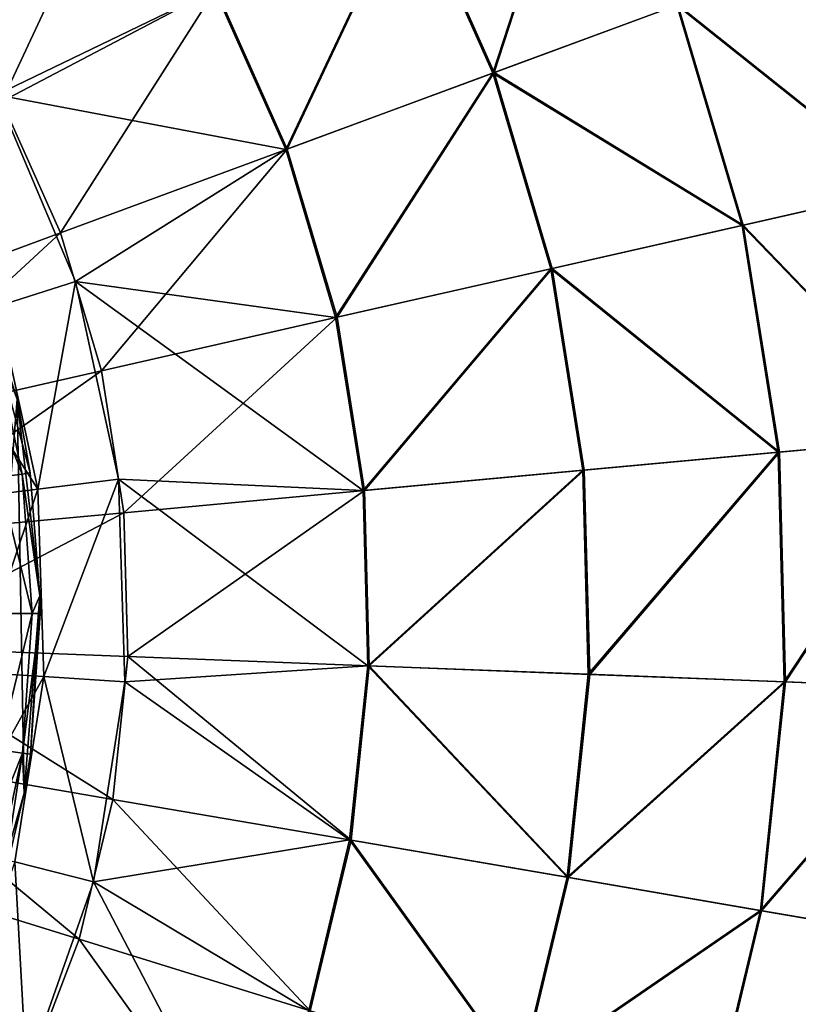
# Model space of a CAD drawing. Header units: millimetres. Extents: x 64 to 3333, y 103 to 3347.
# Tile 509 of 519: x 3306 to 3322, y 2256 to 2277. Entities that reach past the tile are written whole.
import ezdxf

# ---------------------------------------------------------------- set-up
doc = ezdxf.new("R2010")
doc.units = ezdxf.units.MM
doc.header["$LTSCALE"] = 25.4
doc.layers.get('0').update_dxf_attribs({"true_color": 0xff5454})

# ---------------------------------------------------------------- blocks, each defined once
blk = doc.blocks.new('SPIDER-6785-9743.STL')
at = {"color": 0}
mesh = blk.add_polyface(dxfattribs=at)
corners = [(3264.3, 2268.423, 114.71), (3264.446, 2260.133, 114.71), (3263.965, 2264.271, 114.71), (3265.438, 2272.43, 114.71), (3265.726, 2256.169, 114.71), (3267.336, 2276.138, 114.71), (3267.754, 2252.531, 114.71), (3269.922, 2279.405, 114.71), (3270.454, 2249.358, 114.71), (3273.094, 2282.104, 114.71), (3273.72, 2246.772, 114.71), (3276.733, 2284.133, 114.71), (3277.428, 2244.874, 114.71), (3280.697, 2285.412, 114.71), (3281.436, 2243.736, 114.71), (3284.835, 2285.894, 114.71), (3285.588, 2243.401, 114.71), (3288.987, 2285.559, 114.71), (3289.726, 2243.882, 114.71), (3292.994, 2284.421, 114.71), (3293.69, 2245.162, 114.71), (3296.702, 2282.522, 114.71), (3297.328, 2247.19, 114.71), (3299.969, 2279.937, 114.71), (3300.501, 2249.89, 114.71), (3302.668, 2276.764, 114.71), (3303.086, 2253.156, 114.71), (3304.697, 2273.126, 114.71), (3304.985, 2256.864, 114.71), (3305.976, 2269.162, 114.71), (3306.123, 2260.872, 114.71), (3306.458, 2265.024, 114.71)]
mesh.append_faces([[corners[k] for k in face] for face in [(0, 1, 2), (30, 29, 31)]], dxfattribs={"vtx0": -1, "color": 0})
mesh.append_faces([[corners[k] for k in face] for face in [(1, 3, 4), (4, 5, 6), (6, 7, 8), (8, 9, 10), (10, 11, 12), (12, 13, 14), (14, 15, 16), (16, 17, 18), (18, 19, 20), (20, 21, 22), (22, 23, 24), (24, 25, 26), (26, 27, 28), (28, 29, 30)]], dxfattribs={"vtx0": -1, "vtx1": -1, "color": 0})
mesh.append_faces([[corners[k] for k in face] for face in [(1, 0, 3), (4, 3, 5), (6, 5, 7), (8, 7, 9), (10, 9, 11), (12, 11, 13), (14, 13, 15), (16, 15, 17), (18, 17, 19), (20, 19, 21), (22, 21, 23), (24, 23, 25), (26, 25, 27), (28, 27, 29)]], dxfattribs={"vtx0": -1, "vtx2": -1, "color": 0})
at = {"color": 7, "true_color": 0xffffff}
mesh = blk.add_polyface(dxfattribs=at)
corners = [(3315.986, 2276.016, 96.858), (3317.89, 2281.859, 92.469), (3314.239, 2279.936, 96.858), (3319.857, 2277.446, 92.469)]
mesh.append_faces([[corners[k] for k in face] for face in [(0, 1, 2), (1, 0, 3)]], dxfattribs={"vtx0": -1, "color": 7})
mesh = blk.add_polyface(dxfattribs=at)
corners = [(3317.912, 2281.871, 31.316), (3316.013, 2276.026, 26.924), (3314.264, 2279.949, 26.924), (3319.881, 2277.455, 31.316)]
mesh.append_faces([[corners[k] for k in face] for face in [(0, 1, 2), (1, 0, 3)]], dxfattribs={"vtx0": -1, "color": 7})
mesh = blk.add_polyface(dxfattribs=at)
corners = [(3308.23, 2280.93, 23.083), (3305.658, 2275.417, 19.854), (3304.078, 2277.993, 19.854), (3310.158, 2277.787, 23.083)]
mesh.append_faces([[corners[k] for k in face] for face in [(0, 1, 2), (1, 0, 3)]], dxfattribs={"vtx0": -1, "color": 7})
mesh = blk.add_polyface(dxfattribs=at)
corners = [(3311.629, 2274.407, 100.694), (3314.239, 2279.936, 96.858), (3310.13, 2277.771, 100.694), (3315.986, 2276.016, 96.858)]
mesh.append_faces([[corners[k] for k in face] for face in [(0, 1, 2), (1, 0, 3)]], dxfattribs={"vtx0": -1, "color": 7})
mesh = blk.add_polyface(dxfattribs=at)
corners = [(3314.264, 2279.949, 26.924), (3311.66, 2274.418, 23.083), (3310.158, 2277.787, 23.083), (3316.013, 2276.026, 26.924)]
mesh.append_faces([[corners[k] for k in face] for face in [(0, 1, 2), (1, 0, 3)]], dxfattribs={"vtx0": -1, "color": 7})
mesh = blk.add_polyface(dxfattribs=at)
corners = [(3310.13, 2277.771, 100.694), (3303.193, 2279.107, 103.919), (3305.544, 2275.557, 103.919)]
mesh.append_faces([[corners[k] for k in face] for face in [(0, 1, 2)]], dxfattribs={"color": 7})
mesh = blk.add_polyface(dxfattribs=at)
corners = [(3324.687, 2273.598, 87.597), (3319.857, 2277.446, 92.469), (3321.231, 2272.814, 92.469), (3323.181, 2278.674, 87.597)]
mesh.append_faces([[corners[k] for k in face] for face in [(0, 1, 2), (1, 0, 3)]], dxfattribs={"vtx0": -1, "color": 7})
mesh = blk.add_polyface(dxfattribs=at)
corners = [(3319.881, 2277.455, 31.316), (3324.708, 2273.603, 36.191), (3321.256, 2272.82, 31.316), (3323.201, 2278.682, 36.191)]
mesh.append_faces([[corners[k] for k in face] for face in [(0, 1, 2), (1, 0, 3)]], dxfattribs={"vtx0": -1, "color": 7})
mesh = blk.add_polyface(dxfattribs=at)
corners = [(3311.629, 2274.407, 100.694), (3310.13, 2277.771, 100.694), (3305.544, 2275.557, 103.919)]
mesh.append_faces([[corners[k] for k in face] for face in [(0, 1, 2)]], dxfattribs={"color": 7})
mesh = blk.add_polyface(dxfattribs=at)
corners = [(3310.158, 2277.787, 23.083), (3306.889, 2272.656, 19.854), (3305.658, 2275.417, 19.854), (3311.66, 2274.418, 23.083)]
mesh.append_faces([[corners[k] for k in face] for face in [(0, 1, 2), (1, 0, 3)]], dxfattribs={"vtx0": -1, "color": 7})
mesh = blk.add_polyface(dxfattribs=at)
corners = [(3321.231, 2272.814, 92.469), (3315.986, 2276.016, 96.858), (3317.207, 2271.902, 96.858), (3319.857, 2277.446, 92.469)]
mesh.append_faces([[corners[k] for k in face] for face in [(0, 1, 2), (1, 0, 3)]], dxfattribs={"vtx0": -1, "color": 7})
mesh = blk.add_polyface(dxfattribs=at)
corners = [(3316.013, 2276.026, 26.924), (3321.256, 2272.82, 31.316), (3317.235, 2271.908, 26.924), (3319.881, 2277.455, 31.316)]
mesh.append_faces([[corners[k] for k in face] for face in [(0, 1, 2), (1, 0, 3)]], dxfattribs={"vtx0": -1, "color": 7})
mesh = blk.add_polyface(dxfattribs=at)
corners = [(3312.677, 2270.875, 100.694), (3315.986, 2276.016, 96.858), (3311.629, 2274.407, 100.694), (3317.207, 2271.902, 96.858)]
mesh.append_faces([[corners[k] for k in face] for face in [(0, 1, 2), (1, 0, 3)]], dxfattribs={"vtx0": -1, "color": 7})
mesh = blk.add_polyface(dxfattribs=at)
corners = [(3316.013, 2276.026, 26.924), (3312.709, 2270.882, 23.083), (3311.66, 2274.418, 23.083), (3317.235, 2271.908, 26.924)]
mesh.append_faces([[corners[k] for k in face] for face in [(0, 1, 2), (1, 0, 3)]], dxfattribs={"vtx0": -1, "color": 7})
mesh = blk.add_polyface(dxfattribs=at)
corners = [(3305.658, 2275.417, 19.854), (3301.776, 2270.767, 17.288), (3300.836, 2272.876, 17.288), (3306.889, 2272.656, 19.854)]
mesh.append_faces([[corners[k] for k in face] for face in [(0, 1, 2), (1, 0, 3)]], dxfattribs={"vtx0": -1, "color": 7})
mesh = blk.add_polyface(dxfattribs=at)
corners = [(3305.573, 2271.118, 105.177), (3305.544, 2275.557, 103.919), (3304.038, 2274.749, 105.177), (3307.202, 2271.635, 103.919)]
mesh.append_faces([[corners[k] for k in face] for face in [(0, 1, 2), (1, 0, 3)]], dxfattribs={"vtx0": -1, "color": 7})
mesh = blk.add_polyface(dxfattribs=at)
corners = [(3311.629, 2274.407, 100.694), (3305.544, 2275.557, 103.919), (3307.202, 2271.635, 103.919)]
mesh.append_faces([[corners[k] for k in face] for face in [(0, 1, 2)]], dxfattribs={"color": 7})
mesh = blk.add_polyface(dxfattribs=at)
corners = [(3311.66, 2274.418, 23.083), (3307.749, 2269.758, 19.854), (3306.889, 2272.656, 19.854), (3312.709, 2270.882, 23.083)]
mesh.append_faces([[corners[k] for k in face] for face in [(0, 1, 2), (1, 0, 3)]], dxfattribs={"vtx0": -1, "color": 7})
mesh = blk.add_polyface(dxfattribs=at)
corners = [(3312.677, 2270.875, 100.694), (3311.629, 2274.407, 100.694), (3307.202, 2271.635, 103.919)]
mesh.append_faces([[corners[k] for k in face] for face in [(0, 1, 2)]], dxfattribs={"color": 7})
mesh = blk.add_polyface(dxfattribs=at)
corners = [(3325.518, 2268.369, 87.597), (3321.231, 2272.814, 92.469), (3321.989, 2268.043, 92.469), (3324.687, 2273.598, 87.597)]
mesh.append_faces([[corners[k] for k in face] for face in [(0, 1, 2), (1, 0, 3)]], dxfattribs={"vtx0": -1, "color": 7})
mesh = blk.add_polyface(dxfattribs=at)
corners = [(3321.256, 2272.82, 31.316), (3325.539, 2268.371, 36.191), (3322.014, 2268.045, 31.316), (3324.708, 2273.603, 36.191)]
mesh.append_faces([[corners[k] for k in face] for face in [(0, 1, 2), (1, 0, 3)]], dxfattribs={"vtx0": -1, "color": 7})
mesh = blk.add_polyface(dxfattribs=at)
corners = [(3321.989, 2268.043, 92.469), (3317.207, 2271.902, 96.858), (3317.88, 2267.664, 96.858), (3321.231, 2272.814, 92.469)]
mesh.append_faces([[corners[k] for k in face] for face in [(0, 1, 2), (1, 0, 3)]], dxfattribs={"vtx0": -1, "color": 7})
mesh = blk.add_polyface(dxfattribs=at)
corners = [(3317.235, 2271.908, 26.924), (3322.014, 2268.045, 31.316), (3317.909, 2267.666, 26.924), (3321.256, 2272.82, 31.316)]
mesh.append_faces([[corners[k] for k in face] for face in [(0, 1, 2), (1, 0, 3)]], dxfattribs={"vtx0": -1, "color": 7})
mesh = blk.add_polyface(dxfattribs=at)
corners = [(3306.889, 2272.656, 19.854), (3302.433, 2268.552, 17.288), (3301.776, 2270.767, 17.288), (3307.749, 2269.758, 19.854)]
mesh.append_faces([[corners[k] for k in face] for face in [(0, 1, 2), (1, 0, 3)]], dxfattribs={"vtx0": -1, "color": 7})
mesh = blk.add_polyface(dxfattribs=at)
corners = [(3313.255, 2267.237, 100.694), (3317.207, 2271.902, 96.858), (3312.677, 2270.875, 100.694), (3317.88, 2267.664, 96.858)]
mesh.append_faces([[corners[k] for k in face] for face in [(0, 1, 2), (1, 0, 3)]], dxfattribs={"vtx0": -1, "color": 7})
mesh = blk.add_polyface(dxfattribs=at)
corners = [(3317.235, 2271.908, 26.924), (3313.287, 2267.24, 23.083), (3312.709, 2270.882, 23.083), (3317.909, 2267.666, 26.924)]
mesh.append_faces([[corners[k] for k in face] for face in [(0, 1, 2), (1, 0, 3)]], dxfattribs={"vtx0": -1, "color": 7})
mesh = blk.add_polyface(dxfattribs=at)
corners = [(3306.416, 2267.266, 105.177), (3307.202, 2271.635, 103.919), (3305.573, 2271.118, 105.177), (3308.112, 2267.475, 103.919)]
mesh.append_faces([[corners[k] for k in face] for face in [(0, 1, 2), (1, 0, 3)]], dxfattribs={"vtx0": -1, "color": 7})
mesh = blk.add_polyface(dxfattribs=at)
corners = [(3313.255, 2267.237, 100.694), (3307.202, 2271.635, 103.919), (3308.112, 2267.475, 103.919)]
mesh.append_faces([[corners[k] for k in face] for face in [(0, 1, 2)]], dxfattribs={"color": 7})
mesh = blk.add_polyface(dxfattribs=at)
corners = [(3313.255, 2267.237, 100.694), (3312.677, 2270.875, 100.694), (3307.202, 2271.635, 103.919)]
mesh.append_faces([[corners[k] for k in face] for face in [(0, 1, 2)]], dxfattribs={"color": 7})
mesh = blk.add_polyface(dxfattribs=at)
corners = [(3306.416, 2267.266, 105.177), (3304.218, 2270.687, 106.87), (3305.004, 2267.092, 106.87), (3305.573, 2271.118, 105.177)]
mesh.append_faces([[corners[k] for k in face] for face in [(0, 1, 2), (1, 0, 3)]], dxfattribs={"vtx0": -1, "color": 7})
mesh = blk.add_polyface(dxfattribs=at)
corners = [(3312.709, 2270.882, 23.083), (3308.223, 2266.772, 19.854), (3307.749, 2269.758, 19.854), (3313.287, 2267.24, 23.083)]
mesh.append_faces([[corners[k] for k in face] for face in [(0, 1, 2), (1, 0, 3)]], dxfattribs={"vtx0": -1, "color": 7})
at = {"color": 0}
mesh = blk.add_polyface(dxfattribs=at)
corners = [(3306.085, 2267.586, 176.004), (3304.993, 2270.325, 177.21), (3305.59, 2267.517, 177.21), (3305.473, 2270.463, 176.004)]
mesh.append_faces([[corners[k] for k in face] for face in [(0, 1, 2), (1, 0, 3)]], dxfattribs={"vtx0": -1, "color": 0})
mesh = blk.add_polyface(dxfattribs=at)
corners = [(3305.473, 2270.463, 176.004), (3306.085, 2267.586, 176.004), (3306.254, 2267.61, 174.71)]
mesh.append_faces([[corners[k] for k in face] for face in [(0, 1, 2)]], dxfattribs={"color": 0})
mesh = blk.add_polyface(dxfattribs=at)
corners = [(3305.473, 2270.463, 176.004), (3306.254, 2267.61, 174.71), (3305.976, 2269.162, 174.71)]
mesh.append_faces([[corners[k] for k in face] for face in [(0, 1, 2)]], dxfattribs={"color": 0})
at = {"color": 7, "true_color": 0xffffff}
mesh = blk.add_polyface(dxfattribs=at)
corners = [(3307.749, 2269.758, 19.854), (3302.795, 2266.271, 17.288), (3302.433, 2268.552, 17.288), (3308.223, 2266.772, 19.854)]
mesh.append_faces([[corners[k] for k in face] for face in [(0, 1, 2), (1, 0, 3)]], dxfattribs={"vtx0": -1, "color": 7})
at = {"color": 0}
mesh = blk.add_polyface(dxfattribs=at)
corners = [(3305.976, 2269.162, 114.71), (3306.254, 2267.61, 174.71), (3306.458, 2265.024, 114.71)]
mesh.append_faces([[corners[k] for k in face] for face in [(0, 1, 2)]], dxfattribs={"color": 0})
mesh = blk.add_polyface(dxfattribs=at)
corners = [(3305.976, 2269.162, 174.71), (3306.254, 2267.61, 174.71), (3305.976, 2269.162, 114.71)]
mesh.append_faces([[corners[k] for k in face] for face in [(0, 1, 2)]], dxfattribs={"color": 0})
at = {"color": 7, "true_color": 0xffffff}
mesh = blk.add_polyface(dxfattribs=at)
corners = [(3325.518, 2268.369, 87.597), (3322.117, 2263.214, 92.469), (3325.658, 2263.076, 87.597), (3321.989, 2268.043, 92.469)]
mesh.append_faces([[corners[k] for k in face] for face in [(0, 1, 2), (1, 0, 3)]], dxfattribs={"vtx0": -1, "color": 7})
mesh = blk.add_polyface(dxfattribs=at)
corners = [(3322.143, 2263.213, 31.316), (3325.539, 2268.371, 36.191), (3325.68, 2263.075, 36.191), (3322.014, 2268.045, 31.316)]
mesh.append_faces([[corners[k] for k in face] for face in [(0, 1, 2), (1, 0, 3)]], dxfattribs={"vtx0": -1, "color": 7})
mesh = blk.add_polyface(dxfattribs=at)
corners = [(3321.989, 2268.043, 92.469), (3317.994, 2263.374, 96.858), (3322.117, 2263.214, 92.469), (3317.88, 2267.664, 96.858)]
mesh.append_faces([[corners[k] for k in face] for face in [(0, 1, 2), (1, 0, 3)]], dxfattribs={"vtx0": -1, "color": 7})
mesh = blk.add_polyface(dxfattribs=at)
corners = [(3318.023, 2263.373, 26.924), (3322.014, 2268.045, 31.316), (3322.143, 2263.213, 31.316), (3317.909, 2267.666, 26.924)]
mesh.append_faces([[corners[k] for k in face] for face in [(0, 1, 2), (1, 0, 3)]], dxfattribs={"vtx0": -1, "color": 7})
at = {"color": 0}
mesh = blk.add_polyface(dxfattribs=at)
corners = [(3306.291, 2264.653, 176.004), (3305.59, 2267.517, 177.21), (3305.792, 2264.653, 177.21), (3306.085, 2267.586, 176.004)]
mesh.append_faces([[corners[k] for k in face] for face in [(0, 1, 2), (1, 0, 3)]], dxfattribs={"vtx0": -1, "color": 0})
mesh = blk.add_polyface(dxfattribs=at)
corners = [(3306.254, 2267.61, 174.71), (3306.085, 2267.586, 176.004), (3306.458, 2265.024, 174.71)]
mesh.append_faces([[corners[k] for k in face] for face in [(0, 1, 2)]], dxfattribs={"color": 0})
mesh = blk.add_polyface(dxfattribs=at)
corners = [(3306.085, 2267.586, 176.004), (3306.291, 2264.653, 176.004), (3306.458, 2265.024, 174.71)]
mesh.append_faces([[corners[k] for k in face] for face in [(0, 1, 2)]], dxfattribs={"color": 0})
mesh = blk.add_polyface(dxfattribs=at)
corners = [(3306.254, 2267.61, 174.71), (3306.458, 2265.024, 174.71), (3306.458, 2265.024, 114.71)]
mesh.append_faces([[corners[k] for k in face] for face in [(0, 1, 2)]], dxfattribs={"color": 0})
at = {"color": 7, "true_color": 0xffffff}
mesh = blk.add_polyface(dxfattribs=at)
corners = [(3313.353, 2263.554, 100.694), (3317.88, 2267.664, 96.858), (3313.255, 2267.237, 100.694), (3317.994, 2263.374, 96.858)]
mesh.append_faces([[corners[k] for k in face] for face in [(0, 1, 2), (1, 0, 3)]], dxfattribs={"vtx0": -1, "color": 7})
mesh = blk.add_polyface(dxfattribs=at)
corners = [(3317.909, 2267.666, 26.924), (3313.385, 2263.553, 23.083), (3313.287, 2267.24, 23.083), (3318.023, 2263.373, 26.924)]
mesh.append_faces([[corners[k] for k in face] for face in [(0, 1, 2), (1, 0, 3)]], dxfattribs={"vtx0": -1, "color": 7})
mesh = blk.add_polyface(dxfattribs=at)
corners = [(3306.536, 2263.325, 105.177), (3308.112, 2267.475, 103.919), (3306.416, 2267.266, 105.177), (3308.242, 2263.219, 103.919)]
mesh.append_faces([[corners[k] for k in face] for face in [(0, 1, 2), (1, 0, 3)]], dxfattribs={"vtx0": -1, "color": 7})
mesh = blk.add_polyface(dxfattribs=at)
corners = [(3313.353, 2263.554, 100.694), (3308.112, 2267.475, 103.919), (3308.242, 2263.219, 103.919)]
mesh.append_faces([[corners[k] for k in face] for face in [(0, 1, 2)]], dxfattribs={"color": 7})
mesh = blk.add_polyface(dxfattribs=at)
corners = [(3313.353, 2263.554, 100.694), (3313.255, 2267.237, 100.694), (3308.112, 2267.475, 103.919)]
mesh.append_faces([[corners[k] for k in face] for face in [(0, 1, 2)]], dxfattribs={"color": 7})
mesh = blk.add_polyface(dxfattribs=at)
corners = [(3306.416, 2267.266, 105.177), (3305.116, 2263.413, 106.87), (3306.536, 2263.325, 105.177), (3305.004, 2267.092, 106.87)]
mesh.append_faces([[corners[k] for k in face] for face in [(0, 1, 2), (1, 0, 3)]], dxfattribs={"vtx0": -1, "color": 7})
mesh = blk.add_polyface(dxfattribs=at)
corners = [(3313.287, 2267.24, 23.083), (3308.303, 2263.75, 19.854), (3308.223, 2266.772, 19.854), (3313.385, 2263.553, 23.083)]
mesh.append_faces([[corners[k] for k in face] for face in [(0, 1, 2), (1, 0, 3)]], dxfattribs={"vtx0": -1, "color": 7})
mesh = blk.add_polyface(dxfattribs=at)
corners = [(3308.223, 2266.772, 19.854), (3302.857, 2263.962, 17.288), (3302.795, 2266.271, 17.288), (3308.303, 2263.75, 19.854)]
mesh.append_faces([[corners[k] for k in face] for face in [(0, 1, 2), (1, 0, 3)]], dxfattribs={"vtx0": -1, "color": 7})
at = {"color": 0}
mesh = blk.add_polyface(dxfattribs=at)
corners = [(3306.458, 2265.024, 114.71), (3306.255, 2261.695, 174.71), (3306.123, 2260.872, 114.71)]
mesh.append_faces([[corners[k] for k in face] for face in [(0, 1, 2)]], dxfattribs={"color": 0})
mesh = blk.add_polyface(dxfattribs=at)
corners = [(3306.458, 2265.024, 114.71), (3306.461, 2264.653, 174.71), (3306.255, 2261.695, 174.71)]
mesh.append_faces([[corners[k] for k in face] for face in [(0, 1, 2)]], dxfattribs={"color": 0})
mesh = blk.add_polyface(dxfattribs=at)
corners = [(3306.458, 2265.024, 174.71), (3306.291, 2264.653, 176.004), (3306.461, 2264.653, 174.71)]
mesh.append_faces([[corners[k] for k in face] for face in [(0, 1, 2)]], dxfattribs={"color": 0})
mesh = blk.add_polyface(dxfattribs=at)
corners = [(3306.458, 2265.024, 174.71), (3306.461, 2264.653, 174.71), (3306.458, 2265.024, 114.71)]
mesh.append_faces([[corners[k] for k in face] for face in [(0, 1, 2)]], dxfattribs={"color": 0})
mesh = blk.add_polyface(dxfattribs=at)
corners = [(3306.291, 2264.653, 176.004), (3305.592, 2261.788, 177.21), (3306.087, 2261.719, 176.004), (3305.792, 2264.653, 177.21)]
mesh.append_faces([[corners[k] for k in face] for face in [(0, 1, 2), (1, 0, 3)]], dxfattribs={"vtx0": -1, "color": 0})
mesh = blk.add_polyface(dxfattribs=at)
corners = [(3306.461, 2264.653, 174.71), (3306.087, 2261.719, 176.004), (3306.255, 2261.695, 174.71), (3306.291, 2264.653, 176.004)]
mesh.append_faces([[corners[k] for k in face] for face in [(0, 1, 2), (1, 0, 3)]], dxfattribs={"vtx0": -1, "color": 0})
at = {"color": 7, "true_color": 0xffffff}
mesh = blk.add_polyface(dxfattribs=at)
corners = [(3302.857, 2263.962, 17.288), (3307.989, 2260.744, 19.854), (3302.616, 2261.665, 17.288), (3308.303, 2263.75, 19.854)]
mesh.append_faces([[corners[k] for k in face] for face in [(0, 1, 2), (1, 0, 3)]], dxfattribs={"vtx0": -1, "color": 7})
mesh = blk.add_polyface(dxfattribs=at)
corners = [(3308.303, 2263.75, 19.854), (3313.002, 2259.885, 23.083), (3307.989, 2260.744, 19.854), (3313.385, 2263.553, 23.083)]
mesh.append_faces([[corners[k] for k in face] for face in [(0, 1, 2), (1, 0, 3)]], dxfattribs={"vtx0": -1, "color": 7})
mesh = blk.add_polyface(dxfattribs=at)
corners = [(3306.536, 2263.325, 105.177), (3304.551, 2259.777, 106.87), (3305.93, 2259.429, 105.177), (3305.116, 2263.413, 106.87)]
mesh.append_faces([[corners[k] for k in face] for face in [(0, 1, 2), (1, 0, 3)]], dxfattribs={"vtx0": -1, "color": 7})
mesh = blk.add_polyface(dxfattribs=at)
corners = [(3313.353, 2263.554, 100.694), (3308.242, 2263.219, 103.919), (3312.97, 2259.89, 100.694)]
mesh.append_faces([[corners[k] for k in face] for face in [(0, 1, 2)]], dxfattribs={"color": 7})
mesh = blk.add_polyface(dxfattribs=at)
corners = [(3317.547, 2259.106, 96.858), (3313.353, 2263.554, 100.694), (3312.97, 2259.89, 100.694), (3317.994, 2263.374, 96.858)]
mesh.append_faces([[corners[k] for k in face] for face in [(0, 1, 2), (1, 0, 3)]], dxfattribs={"vtx0": -1, "color": 7})
mesh = blk.add_polyface(dxfattribs=at)
corners = [(3313.385, 2263.553, 23.083), (3317.576, 2259.101, 26.924), (3313.002, 2259.885, 23.083), (3318.023, 2263.373, 26.924)]
mesh.append_faces([[corners[k] for k in face] for face in [(0, 1, 2), (1, 0, 3)]], dxfattribs={"vtx0": -1, "color": 7})
mesh = blk.add_polyface(dxfattribs=at)
corners = [(3307.587, 2259.012, 103.919), (3306.536, 2263.325, 105.177), (3305.93, 2259.429, 105.177), (3308.242, 2263.219, 103.919)]
mesh.append_faces([[corners[k] for k in face] for face in [(0, 1, 2), (1, 0, 3)]], dxfattribs={"vtx0": -1, "color": 7})
mesh = blk.add_polyface(dxfattribs=at)
corners = [(3312.97, 2259.89, 100.694), (3308.242, 2263.219, 103.919), (3307.587, 2259.012, 103.919)]
mesh.append_faces([[corners[k] for k in face] for face in [(0, 1, 2)]], dxfattribs={"color": 7})
mesh = blk.add_polyface(dxfattribs=at)
corners = [(3322.117, 2263.214, 92.469), (3317.547, 2259.106, 96.858), (3321.615, 2258.409, 92.469), (3317.994, 2263.374, 96.858)]
mesh.append_faces([[corners[k] for k in face] for face in [(0, 1, 2), (1, 0, 3)]], dxfattribs={"vtx0": -1, "color": 7})
mesh = blk.add_polyface(dxfattribs=at)
corners = [(3317.576, 2259.101, 26.924), (3322.143, 2263.213, 31.316), (3321.64, 2258.404, 31.316), (3318.023, 2263.373, 26.924)]
mesh.append_faces([[corners[k] for k in face] for face in [(0, 1, 2), (1, 0, 3)]], dxfattribs={"vtx0": -1, "color": 7})
mesh = blk.add_polyface(dxfattribs=at)
corners = [(3325.658, 2263.076, 87.597), (3321.615, 2258.409, 92.469), (3325.107, 2257.81, 87.597), (3322.117, 2263.214, 92.469)]
mesh.append_faces([[corners[k] for k in face] for face in [(0, 1, 2), (1, 0, 3)]], dxfattribs={"vtx0": -1, "color": 7})
mesh = blk.add_polyface(dxfattribs=at)
corners = [(3321.64, 2258.404, 31.316), (3325.68, 2263.075, 36.191), (3325.128, 2257.806, 36.191), (3322.143, 2263.213, 31.316)]
mesh.append_faces([[corners[k] for k in face] for face in [(0, 1, 2), (1, 0, 3)]], dxfattribs={"vtx0": -1, "color": 7})
at = {"color": 0}
mesh = blk.add_polyface(dxfattribs=at)
corners = [(3306.087, 2261.719, 176.004), (3304.996, 2258.98, 177.21), (3305.476, 2258.842, 176.004), (3305.592, 2261.788, 177.21)]
mesh.append_faces([[corners[k] for k in face] for face in [(0, 1, 2), (1, 0, 3)]], dxfattribs={"vtx0": -1, "color": 0})
at = {"color": 7, "true_color": 0xffffff}
mesh = blk.add_polyface(dxfattribs=at)
corners = [(3302.616, 2261.665, 17.288), (3307.284, 2257.804, 19.854), (3302.078, 2259.418, 17.288), (3307.989, 2260.744, 19.854)]
mesh.append_faces([[corners[k] for k in face] for face in [(0, 1, 2), (1, 0, 3)]], dxfattribs={"vtx0": -1, "color": 7})
at = {"color": 0}
mesh = blk.add_polyface(dxfattribs=at)
corners = [(3306.087, 2261.719, 176.004), (3305.476, 2258.842, 176.004), (3305.64, 2258.795, 174.71)]
mesh.append_faces([[corners[k] for k in face] for face in [(0, 1, 2)]], dxfattribs={"color": 0})
mesh = blk.add_polyface(dxfattribs=at)
corners = [(3306.087, 2261.719, 176.004), (3305.64, 2258.795, 174.71), (3306.123, 2260.872, 174.71)]
mesh.append_faces([[corners[k] for k in face] for face in [(0, 1, 2)]], dxfattribs={"color": 0})
mesh = blk.add_polyface(dxfattribs=at)
corners = [(3306.087, 2261.719, 176.004), (3306.123, 2260.872, 174.71), (3306.255, 2261.695, 174.71)]
mesh.append_faces([[corners[k] for k in face] for face in [(0, 1, 2)]], dxfattribs={"color": 0})
mesh = blk.add_polyface(dxfattribs=at)
corners = [(3306.255, 2261.695, 174.71), (3306.123, 2260.872, 174.71), (3306.123, 2260.872, 114.71)]
mesh.append_faces([[corners[k] for k in face] for face in [(0, 1, 2)]], dxfattribs={"color": 0})
mesh = blk.add_polyface(dxfattribs=at)
corners = [(3306.123, 2260.872, 114.71), (3305.64, 2258.795, 174.71), (3304.985, 2256.864, 114.71)]
mesh.append_faces([[corners[k] for k in face] for face in [(0, 1, 2)]], dxfattribs={"color": 0})
mesh = blk.add_polyface(dxfattribs=at)
corners = [(3306.123, 2260.872, 174.71), (3305.64, 2258.795, 174.71), (3306.123, 2260.872, 114.71)]
mesh.append_faces([[corners[k] for k in face] for face in [(0, 1, 2)]], dxfattribs={"color": 0})
at = {"color": 7, "true_color": 0xffffff}
mesh = blk.add_polyface(dxfattribs=at)
corners = [(3307.989, 2260.744, 19.854), (3312.142, 2256.298, 23.083), (3307.284, 2257.804, 19.854), (3313.002, 2259.885, 23.083)]
mesh.append_faces([[corners[k] for k in face] for face in [(0, 1, 2), (1, 0, 3)]], dxfattribs={"vtx0": -1, "color": 7})
mesh = blk.add_polyface(dxfattribs=at)
corners = [(3312.97, 2259.89, 100.694), (3307.587, 2259.012, 103.919), (3312.111, 2256.308, 100.694)]
mesh.append_faces([[corners[k] for k in face] for face in [(0, 1, 2)]], dxfattribs={"color": 7})
mesh = blk.add_polyface(dxfattribs=at)
corners = [(3316.547, 2254.932, 96.858), (3312.97, 2259.89, 100.694), (3312.111, 2256.308, 100.694), (3317.547, 2259.106, 96.858)]
mesh.append_faces([[corners[k] for k in face] for face in [(0, 1, 2), (1, 0, 3)]], dxfattribs={"vtx0": -1, "color": 7})
mesh = blk.add_polyface(dxfattribs=at)
corners = [(3313.002, 2259.885, 23.083), (3316.575, 2254.924, 26.924), (3312.142, 2256.298, 23.083), (3317.576, 2259.101, 26.924)]
mesh.append_faces([[corners[k] for k in face] for face in [(0, 1, 2), (1, 0, 3)]], dxfattribs={"vtx0": -1, "color": 7})
mesh = blk.add_polyface(dxfattribs=at)
corners = [(3302.078, 2259.418, 17.288), (3306.202, 2254.982, 19.854), (3301.251, 2257.261, 17.288), (3307.284, 2257.804, 19.854)]
mesh.append_faces([[corners[k] for k in face] for face in [(0, 1, 2), (1, 0, 3)]], dxfattribs={"vtx0": -1, "color": 7})
mesh = blk.add_polyface(dxfattribs=at)
corners = [(3306.171, 2254.996, 103.919), (3305.93, 2259.429, 105.177), (3304.618, 2255.711, 105.177), (3307.587, 2259.012, 103.919)]
mesh.append_faces([[corners[k] for k in face] for face in [(0, 1, 2), (1, 0, 3)]], dxfattribs={"vtx0": -1, "color": 7})
mesh = blk.add_polyface(dxfattribs=at)
corners = [(3321.615, 2258.409, 92.469), (3316.547, 2254.932, 96.858), (3320.489, 2253.71, 92.469), (3317.547, 2259.106, 96.858)]
mesh.append_faces([[corners[k] for k in face] for face in [(0, 1, 2), (1, 0, 3)]], dxfattribs={"vtx0": -1, "color": 7})
mesh = blk.add_polyface(dxfattribs=at)
corners = [(3316.575, 2254.924, 26.924), (3321.64, 2258.404, 31.316), (3320.513, 2253.703, 31.316), (3317.576, 2259.101, 26.924)]
mesh.append_faces([[corners[k] for k in face] for face in [(0, 1, 2), (1, 0, 3)]], dxfattribs={"vtx0": -1, "color": 7})
mesh = blk.add_polyface(dxfattribs=at)
corners = [(3310.793, 2252.868, 100.694), (3307.587, 2259.012, 103.919), (3306.171, 2254.996, 103.919)]
mesh.append_faces([[corners[k] for k in face] for face in [(0, 1, 2)]], dxfattribs={"color": 7})
mesh = blk.add_polyface(dxfattribs=at)
corners = [(3312.111, 2256.308, 100.694), (3307.587, 2259.012, 103.919), (3310.793, 2252.868, 100.694)]
mesh.append_faces([[corners[k] for k in face] for face in [(0, 1, 2)]], dxfattribs={"color": 7})
mesh = blk.add_polyface(dxfattribs=at)
corners = [(3325.107, 2257.81, 87.597), (3320.489, 2253.71, 92.469), (3323.874, 2252.661, 87.597), (3321.615, 2258.409, 92.469)]
mesh.append_faces([[corners[k] for k in face] for face in [(0, 1, 2), (1, 0, 3)]], dxfattribs={"vtx0": -1, "color": 7})
mesh = blk.add_polyface(dxfattribs=at)
corners = [(3320.513, 2253.703, 31.316), (3325.128, 2257.806, 36.191), (3323.894, 2252.655, 36.191), (3321.64, 2258.404, 31.316)]
mesh.append_faces([[corners[k] for k in face] for face in [(0, 1, 2), (1, 0, 3)]], dxfattribs={"vtx0": -1, "color": 7})
mesh = blk.add_polyface(dxfattribs=at)
corners = [(3307.284, 2257.804, 19.854), (3310.822, 2252.854, 23.083), (3306.202, 2254.982, 19.854), (3312.142, 2256.298, 23.083)]
mesh.append_faces([[corners[k] for k in face] for face in [(0, 1, 2), (1, 0, 3)]], dxfattribs={"vtx0": -1, "color": 7})
mesh = blk.add_polyface(dxfattribs=at)
corners = [(3301.251, 2257.261, 17.288), (3304.761, 2252.324, 19.854), (3300.15, 2255.231, 17.288), (3306.202, 2254.982, 19.854)]
mesh.append_faces([[corners[k] for k in face] for face in [(0, 1, 2), (1, 0, 3)]], dxfattribs={"vtx0": -1, "color": 7})

msp = doc.modelspace()

# ---------------------------------------------------------------- block references
at = {"color": 250, "true_color": 0x262626}
msp.add_blockref('SPIDER-6785-9743.STL', (0, 0), dxfattribs=at)

doc.saveas('drawing.dxf')
